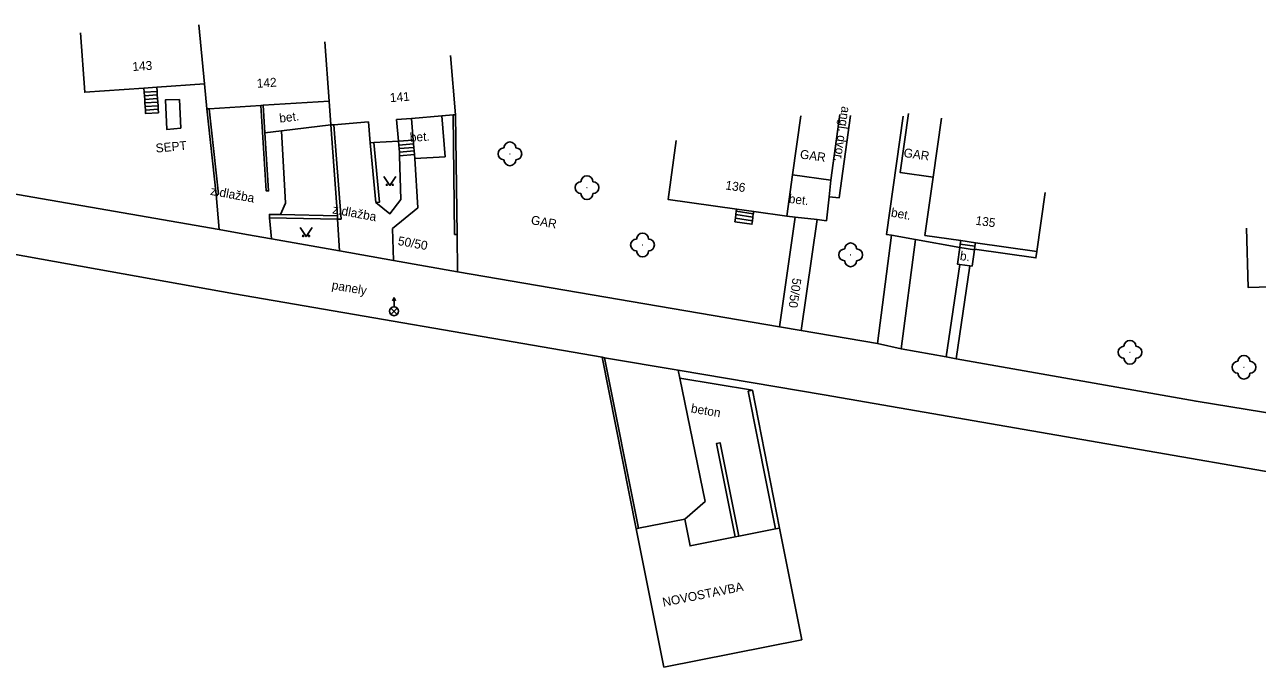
# Model space of a CAD drawing. Extents: x -544674 to -541478, y -1199076 to -1195527.
# Drawn here: x -541961 to -541857.3, y -1198960.1 to -1198906 of the extents above; entities that cross this region are included whole.
import ezdxf

# ---------------------------------------------------------------- set-up
doc = ezdxf.new("R2010")
doc.units = 0
for name, color, linetype in [('BUDOVY_MĚŘ', 7, 'Continuous'), ('POMOC_POPIS', 7, 'Continuous'), ('ROZHRANÍ_PLOCH', 7, 'Continuous'), ('ZELEŇ', 7, 'Continuous'), ('ZN_BP', 7, 'Continuous'), ('ZN_DOPLŇKOVÉ', 7, 'Continuous'), ('ZN_KULTUR', 7, 'Continuous'), ('Č_POPIS_ORIENT', 7, 'Continuous')]:
    doc.layers.add(name, color=color, linetype=linetype)

msp = doc.modelspace()

# ---------------------------------------------------------------- linework, layer by layer
at = {"layer": 'BUDOVY_MĚŘ'}
for points in [[(-541946.36, -1198906.03), (-541945.89, -1198911.01)], [(-541956.32, -1198906.72), (-541955.97, -1198911.71), (-541950.99, -1198911.36)], [(-541935.75, -1198907.46), (-541935.4, -1198912.45)], [(-541924.77, -1198913.6), (-541925.18, -1198908.62)], [(-541950.99, -1198911.36), (-541949.91, -1198911.29)], [(-541949.91, -1198911.29), (-541945.89, -1198911.01)], [(-541945.89, -1198911.01), (-541945.69, -1198913.11)], [(-541940.95, -1198912.81), (-541935.4, -1198912.45)], [(-541935.4, -1198912.45), (-541935.26, -1198914.46)], [(-541945.69, -1198913.11), (-541945.49, -1198913.1)], [(-541945.49, -1198913.1), (-541941.15, -1198912.82)], [(-541941.15, -1198912.82), (-541940.95, -1198912.81)], [(-541928.48, -1198913.91), (-541925.92, -1198913.7)], [(-541925.92, -1198913.7), (-541924.97, -1198913.62)], [(-541924.97, -1198913.62), (-541924.77, -1198913.6)], [(-541895.72, -1198913.7), (-541896.41, -1198918.65)], [(-541892.42, -1198913.58), (-541893.19, -1198919.11)], [(-541886.64, -1198913.5), (-541887.35, -1198918.46), (-541884.57, -1198918.85)], [(-541935.26, -1198914.46), (-541935, -1198914.44)], [(-541935, -1198914.44), (-541932.09, -1198914.2), (-541931.94, -1198915.97)], [(-541929.57, -1198915.83), (-541929.72, -1198914.01), (-541928.48, -1198913.91)], [(-541883.87, -1198913.9), (-541884.57, -1198918.85)], [(-541931.64, -1198915.95), (-541929.57, -1198915.83)], [(-541906.19, -1198915.77), (-541906.88, -1198920.72), (-541901.11, -1198921.53)], [(-541931.94, -1198915.97), (-541931.64, -1198915.95)], [(-541896.9, -1198922.12), (-541896.41, -1198918.65)], [(-541893.19, -1198919.11), (-541896.41, -1198918.65)], [(-541882.26, -1198924.18), (-541885.27, -1198923.75), (-541884.57, -1198918.85)], [(-541875.15, -1198920.14), (-541875.85, -1198925.09)], [(-541901.11, -1198921.53), (-541899.68, -1198921.73)], [(-541899.68, -1198921.73), (-541896.9, -1198922.12)], [(-541858.22, -1198923.14), (-541858.06, -1198928.14), (-541851.6, -1198927.94)], [(-541881.02, -1198924.36), (-541882.26, -1198924.18)], [(-541875.85, -1198925.09), (-541881.02, -1198924.36)], [(-541909.38, -1198948.37), (-541905.48, -1198947.59)], [(-541905.48, -1198947.59), (-541905.03, -1198949.85), (-541901.23, -1198949.09)], [(-541909.58, -1198948.41), (-541909.38, -1198948.37)], [(-541907.25, -1198960.06), (-541909.58, -1198948.41)], [(-541897.51, -1198948.35), (-541895.63, -1198957.74), (-541907.25, -1198960.06)], [(-541901.23, -1198949.09), (-541900.94, -1198949.03)], [(-541900.94, -1198949.03), (-541897.85, -1198948.42)], [(-541897.85, -1198948.42), (-541897.51, -1198948.35)]]:
    msp.add_lwpolyline(points, dxfattribs=at)
at = {"layer": 'ROZHRANÍ_PLOCH'}
for points in [[(-541950.99, -1198911.36), (-541950.96, -1198911.71)], [(-541949.88, -1198911.64), (-541950.96, -1198911.71)], [(-541950.96, -1198911.71), (-541950.94, -1198912.01)], [(-541949.88, -1198911.64), (-541949.91, -1198911.29)], [(-541949.86, -1198911.94), (-541949.88, -1198911.64)], [(-541949.86, -1198911.94), (-541950.94, -1198912.01)], [(-541950.94, -1198912.01), (-541950.92, -1198912.31)], [(-541949.84, -1198912.24), (-541950.92, -1198912.31)], [(-541950.92, -1198912.31), (-541950.9, -1198912.61)], [(-541949.82, -1198912.54), (-541950.9, -1198912.61)], [(-541950.9, -1198912.61), (-541950.88, -1198912.91)], [(-541949.84, -1198912.24), (-541949.86, -1198911.94)], [(-541949.82, -1198912.54), (-541949.84, -1198912.24)], [(-541949.8, -1198912.84), (-541949.82, -1198912.54)], [(-541947.98, -1198912.31), (-541947.88, -1198914.73), (-541949.07, -1198914.84), (-541949.17, -1198912.36), (-541947.98, -1198912.31)], [(-541949.8, -1198912.84), (-541950.88, -1198912.91)], [(-541950.88, -1198912.91), (-541950.86, -1198913.21)], [(-541949.78, -1198913.14), (-541950.86, -1198913.21)], [(-541950.86, -1198913.21), (-541950.84, -1198913.51), (-541949.76, -1198913.44), (-541949.78, -1198913.14)], [(-541949.78, -1198913.14), (-541949.8, -1198912.84)], [(-541928.2, -1198917.29), (-541925.64, -1198917.14), (-541925.92, -1198913.7)], [(-541891.53, -1198913.66), (-541892.5, -1198920.59), (-541893.34, -1198920.5)], [(-541888.07, -1198923.74), (-541888.51, -1198923.66), (-541887.1, -1198913.71)], [(-541935.26, -1198914.46), (-541939.41, -1198914.96)], [(-541928.48, -1198913.91), (-541928.33, -1198915.75)], [(-541991.38, -1198915.14), (-541944.66, -1198923.25)], [(-541939.41, -1198914.96), (-541940.8, -1198915.13)], [(-541939.41, -1198914.96), (-541939.07, -1198921.04), (-541939.49, -1198922)], [(-541928.33, -1198915.75), (-541929.57, -1198915.83)], [(-541929.57, -1198915.83), (-541929.54, -1198916.16)], [(-541928.33, -1198915.75), (-541928.3, -1198916.05)], [(-541929.54, -1198916.16), (-541928.3, -1198916.05)], [(-541929.54, -1198916.16), (-541929.52, -1198916.45)], [(-541929.52, -1198916.45), (-541928.28, -1198916.35)], [(-541929.52, -1198916.45), (-541929.49, -1198916.75)], [(-541929.49, -1198916.75), (-541928.25, -1198916.65)], [(-541929.49, -1198916.75), (-541929.47, -1198917.05)], [(-541928.3, -1198916.05), (-541928.28, -1198916.35)], [(-541928.28, -1198916.35), (-541928.25, -1198916.65)], [(-541928.25, -1198916.65), (-541928.23, -1198916.95)], [(-541929.47, -1198917.05), (-541929.37, -1198920.74), (-541930.29, -1198921.92), (-541931.46, -1198920.98)], [(-541928.2, -1198917.29), (-541927.94, -1198921.44), (-541930.08, -1198923.17), (-541929.99, -1198925.87)], [(-541929.47, -1198917.05), (-541928.23, -1198916.95)], [(-541928.23, -1198916.95), (-541928.2, -1198917.29)], [(-541992.43, -1198919.86), (-541943.37, -1198928.65), (-541912.43, -1198933.99)], [(-541893.19, -1198919.11), (-541893.34, -1198920.5)], [(-541944.66, -1198923.25), (-541944.91, -1198920.3)], [(-541893.34, -1198920.5), (-541893.56, -1198922.52), (-541894.35, -1198922.42)], [(-541901.18, -1198922), (-541901.22, -1198922.3)], [(-541901.14, -1198921.71), (-541901.18, -1198922)], [(-541901.18, -1198922), (-541899.75, -1198922.22)], [(-541901.11, -1198921.53), (-541901.14, -1198921.71)], [(-541901.14, -1198921.71), (-541899.71, -1198921.92)], [(-541899.75, -1198922.22), (-541899.71, -1198921.92)], [(-541899.71, -1198921.92), (-541899.68, -1198921.73)], [(-541940.26, -1198924.03), (-541940.43, -1198922.28)], [(-541934.69, -1198922.39), (-541934.53, -1198925.04)], [(-541901.22, -1198922.3), (-541901.26, -1198922.6), (-541899.83, -1198922.81), (-541899.79, -1198922.51)], [(-541901.22, -1198922.3), (-541899.79, -1198922.51)], [(-541899.79, -1198922.51), (-541899.75, -1198922.22)], [(-541896.2, -1198922.2), (-541897.51, -1198931.44)], [(-541896.9, -1198922.12), (-541896.2, -1198922.2)], [(-541894.35, -1198922.42), (-541896.2, -1198922.2)], [(-541894.35, -1198922.42), (-541895.67, -1198931.75)], [(-541944.66, -1198923.25), (-541942.36, -1198923.66), (-541940.26, -1198924.03)], [(-541940.26, -1198924.03), (-541934.53, -1198925.04)], [(-541924.64, -1198923.66), (-541924.6, -1198926.82)], [(-541888.07, -1198923.74), (-541889.27, -1198932.83)], [(-541886.07, -1198924.1), (-541888.07, -1198923.74)], [(-541886.07, -1198924.1), (-541887.28, -1198933.27)], [(-541882.34, -1198924.77), (-541886.07, -1198924.1)], [(-541934.53, -1198925.04), (-541929.99, -1198925.87)], [(-541882.34, -1198926.19), (-541882.54, -1198926.16), (-541882.34, -1198924.77)], [(-541882.3, -1198924.48), (-541882.34, -1198924.77)], [(-541882.34, -1198924.77), (-541881.11, -1198924.95)], [(-541882.26, -1198924.18), (-541882.3, -1198924.48)], [(-541882.3, -1198924.48), (-541881.06, -1198924.65)], [(-541881.11, -1198924.95), (-541881.3, -1198926.33), (-541881.5, -1198926.3)], [(-541881.1, -1198924.9), (-541881.11, -1198924.95)], [(-541881.06, -1198924.65), (-541881.1, -1198924.9)], [(-541875.85, -1198925.09), (-541875.93, -1198925.64), (-541881.1, -1198924.9)], [(-541881.02, -1198924.36), (-541881.06, -1198924.65)], [(-541929.99, -1198925.87), (-541924.6, -1198926.82)], [(-541882.34, -1198926.19), (-541883.48, -1198933.96)], [(-541881.5, -1198926.3), (-541882.34, -1198926.19)], [(-541924.6, -1198926.82), (-541897.51, -1198931.44)], [(-541881.5, -1198926.3), (-541882.65, -1198934.11)], [(-541897.51, -1198931.44), (-541895.67, -1198931.75)], [(-541895.67, -1198931.75), (-541889.27, -1198932.83)], [(-541889.27, -1198932.83), (-541887.28, -1198933.27)], [(-541887.28, -1198933.27), (-541883.48, -1198933.96)], [(-541912.22, -1198934.03), (-541906.02, -1198935.08)], [(-541883.48, -1198933.96), (-541882.65, -1198934.11)], [(-541882.65, -1198934.11), (-541862.46, -1198937.69), (-541849.75, -1198939.77)], [(-541906.02, -1198935.08), (-541893.74, -1198937.16), (-541850.38, -1198944.67), (-541815.36, -1198950.86), (-541784.79, -1198955.98), (-541757.03, -1198957.75)], [(-541905.88, -1198935.75), (-541906.02, -1198935.08)], [(-541905.48, -1198947.59), (-541903.76, -1198946.11), (-541905.88, -1198935.75)], [(-541905.88, -1198935.75), (-541899.79, -1198936.77)]]:
    msp.add_lwpolyline(points, dxfattribs=at)
at = {"layer": 'ZELEŇ'}
for centre in [(-541920.19, -1198916.89), (-541913.71, -1198919.73), (-541909.03, -1198924.55), (-541891.52, -1198925.38), (-541868.02, -1198933.57), (-541858.43, -1198934.83)]:
    msp.add_circle(centre, 0.0005, dxfattribs=at)
for centre, start, end in [((-541920.69, -1198916.89), 89.99999, 269.99999), ((-541920.19, -1198916.39), 0, 179.99999), ((-541919.69, -1198916.89), 270, 89.99999), ((-541920.19, -1198917.39), 179.99999, 359.99999), ((-541913.71, -1198919.23), 0, 179.99999), ((-541914.21, -1198919.73), 89.99999, 269.99999), ((-541913.21, -1198919.73), 270, 89.99999), ((-541913.71, -1198920.23), 179.99999, 359.99999), ((-541909.53, -1198924.55), 89.99999, 269.99999), ((-541909.03, -1198924.05), 0, 179.99999), ((-541908.53, -1198924.55), 270, 89.99999), ((-541909.03, -1198925.05), 179.99999, 359.99999), ((-541892.02, -1198925.38), 89.99999, 269.99999), ((-541891.52, -1198924.88), 0, 179.99999), ((-541891.02, -1198925.38), 270, 89.99999), ((-541891.52, -1198925.88), 179.99999, 359.99999), ((-541868.52, -1198933.57), 89.99999, 269.99999), ((-541868.02, -1198933.07), 0, 179.99999), ((-541867.52, -1198933.57), 270, 89.99999), ((-541868.02, -1198934.07), 179.99999, 359.99999), ((-541858.93, -1198934.83), 89.99999, 269.99999), ((-541858.43, -1198934.33), 0, 179.99999), ((-541857.93, -1198934.83), 270, 89.99999), ((-541858.43, -1198935.33), 179.99999, 359.99999)]:
    msp.add_arc(centre, 0.5, start, end, dxfattribs=at)
at = {"layer": 'ZN_BP'}
for p, q in [((-541929.94, -1198929.745), (-541929.94, -1198928.995)), ((-541930.205, -1198930.384), (-541929.676, -1198929.856)), ((-541929.676, -1198930.388), (-541930.205, -1198929.856))]:
    msp.add_line(p, q, dxfattribs=at)
msp.add_lwpolyline([(-541930.065, -1198929.245), (-541929.94, -1198928.995), (-541929.815, -1198929.245)], dxfattribs=at)
msp.add_circle((-541929.94, -1198930.12), 0.375, dxfattribs=at)
at = {"layer": 'ZN_DOPLŇKOVÉ'}
for points in [[(-541945.69, -1198913.11), (-541944.91, -1198920.3)], [(-541944.91, -1198920.3), (-541944.71, -1198920.28), (-541945.49, -1198913.1)], [(-541940.8, -1198915.13), (-541940.49, -1198920), (-541940.69, -1198920.01), (-541941.15, -1198912.82)], [(-541940.95, -1198912.81), (-541940.8, -1198915.13)], [(-541924.64, -1198923.66), (-541924.84, -1198923.66), (-541924.97, -1198913.62)], [(-541924.77, -1198913.6), (-541924.64, -1198923.66)], [(-541935.26, -1198914.46), (-541934.71, -1198922.09)], [(-541935, -1198914.44), (-541934.39, -1198922.37), (-541934.69, -1198922.39)], [(-541931.94, -1198915.97), (-541931.46, -1198920.98)], [(-541931.46, -1198920.98), (-541931.15, -1198920.95), (-541931.64, -1198915.95)], [(-541940.43, -1198922.28), (-541940.42, -1198921.98), (-541939.49, -1198922)], [(-541939.49, -1198922), (-541934.71, -1198922.09)], [(-541934.69, -1198922.39), (-541940.43, -1198922.28)], [(-541934.71, -1198922.09), (-541934.69, -1198922.39)], [(-541909.58, -1198948.41), (-541912.43, -1198933.99)], [(-541912.43, -1198933.99), (-541912.22, -1198934.03)], [(-541912.22, -1198934.03), (-541909.38, -1198948.37)], [(-541897.85, -1198948.42), (-541900.13, -1198936.84), (-541899.79, -1198936.77)], [(-541899.79, -1198936.77), (-541897.51, -1198948.35)], [(-541900.94, -1198949.03), (-541902.51, -1198941.18), (-541902.8, -1198941.24), (-541901.23, -1198949.09)]]:
    msp.add_lwpolyline(points, dxfattribs=at)
at = {"layer": 'ZN_KULTUR'}
for points in [[(-541930.79, -1198918.79), (-541930.29, -1198919.54), (-541929.79, -1198918.79)], [(-541937.84, -1198923.09), (-541937.34, -1198923.84), (-541936.84, -1198923.09)]]:
    msp.add_lwpolyline(points, dxfattribs=at)
for centre in [(-541930.54, -1198919.49), (-541930.04, -1198919.49), (-541937.59, -1198923.79), (-541937.09, -1198923.79)]:
    msp.add_circle(centre, 0.05, dxfattribs=at)

# ---------------------------------------------------------------- texts
at = {"layer": 'POMOC_POPIS'}
for s, rotation, p in [('bet.', 6.92998, (-541939.55, -1198914.27)), ('angl. dvor.', 262.02002, (-541892.27, -1198912.86)), ('SEPT', 5.27998, (-541949.96, -1198916.79)), ('bet.', 3.30001, (-541928.59, -1198915.88)), ('GAR', 352.02, (-541895.82, -1198917.27)), ('GAR', 351.90999, (-541887.1, -1198917.15)), ('z.dlažba', 349.80002, (-541945.44, -1198920.33)), ('bet.', 353.18998, (-541896.76, -1198921.01)), ('z.dlažba', 349.63999, (-541935.17, -1198921.89)), ('bet.', 349.80002, (-541888.17, -1198922.16)), ('GAR', 350.33, (-541918.46, -1198922.8)), ('50/50', 349.99998, (-541929.66, -1198924.55)), ('b.', 351.92002, (-541882.36, -1198925.81)), ('panely', 350.27001, (-541935.22, -1198928.26)), ('50/50', 261.97, (-541896.4, -1198927.3)), ('beton', 350.48997, (-541905, -1198938.63)), ('NOVOSTAVBA', 11.31001, (-541907.27, -1198954.97))]:
    msp.add_text(s, height=0.75, rotation=rotation, dxfattribs=at).set_placement(p)
at = {"layer": 'Č_POPIS_ORIENT'}
for s, rotation, p in [('143', 3.97002, (-541951.93, -1198909.93)), ('142', 3.67002, (-541941.47, -1198911.34)), ('141', 4.69, (-541930.26, -1198912.55)), ('136', 352.00997, (-541902.09, -1198919.88)), ('135', 351.90002, (-541881.05, -1198922.84))]:
    msp.add_text(s, height=0.75, rotation=rotation, dxfattribs=at).set_placement(p)

doc.saveas('drawing.dxf')
